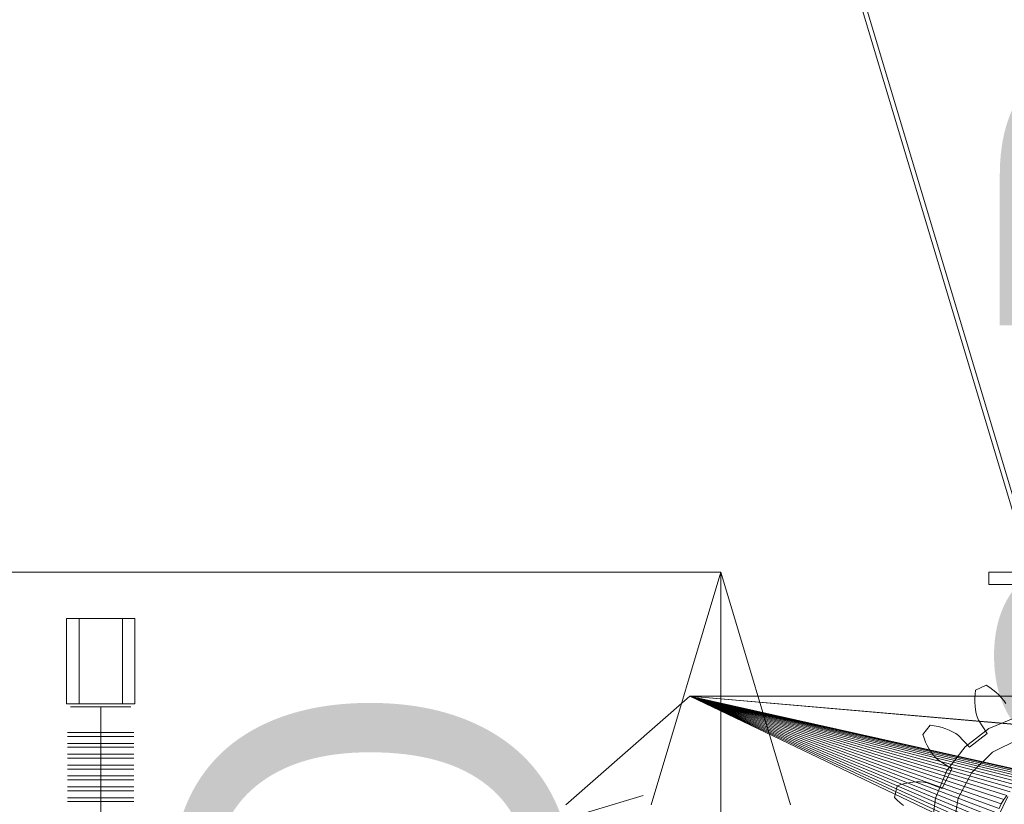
# Model space of a CAD drawing. Header units: millimetres. Extents: x -3490 to 61924, y -72580 to 6847.
# Tile 796 of 1056: x 23998 to 24633, y 2180 to 2686. Entities that reach past the tile are written whole.
import ezdxf

# ---------------------------------------------------------------- set-up
doc = ezdxf.new("R2010")
doc.units = ezdxf.units.MM
for name, color, linetype, lineweight in [('COTAS_O', 1, 'Continuous', 0), ('COTAS_P', 1, 'Continuous', 0), ('lateral_briquetadora', 7, 'Continuous', 0)]:
    doc.layers.add(name, color=color, linetype=linetype, lineweight=lineweight)
doc.dimstyles.new('R19_100', dxfattribs={"dimtxt": 250, "dimasz": 150, "dimexe": 150, "dimexo": 80, "dimgap": 100, "dimtad": 1, "dimtih": 1, "dimtoh": 1, "dimdsep": 46, "dimcen": 0.09, "dimadec": 0, "dimazin": 0, "dimtfac": 1, "dimtdec": 4, "dimtofl": 0, "dimtmove": 0, "dimatfit": 3, "dimfxl": 1, "dimtolj": 1, "dimtzin": 0, "dimarcsym": 0})

# ---------------------------------------------------------------- blocks, each defined once
blk = doc.blocks.new('DIM_R29_4')
at = {"layer": 'COTAS_P'}
for p, q in [((15248.37, 1279.09), (24311.82, 4109.09)), ((24311.82, 4109.09), (24155.23, 4107.34)), ((24311.82, 4109.09), (24182.05, 4021.43)), ((24580.07, 3250), (24311.82, 4109.09)), ((15248.37, 1279.09), (15378.14, 1366.76)), ((15248.37, 1279.09), (15404.97, 1280.85)), ((15516.62, 420), (15248.37, 1279.09))]:
    blk.add_line(p, q, dxfattribs=at)
blk.add_text('9495 P', height=250, rotation=17.34062, dxfattribs=at).set_placement((19750.29, 2789.55))
blk = doc.blocks.new('DIM_R29_6')
at = {"layer": 'COTAS_P'}
for p, q in [((24580.07, 3250), (24980.07, 3250)), ((24980.07, 3250), (24935.07, 3100)), ((24980.07, 0), (24980.07, 3250)), ((24980.07, 3250), (25025.07, 3100)), ((24980.07, 0), (24935.07, 150)), ((24980.07, 0), (25025.07, 150)), ((24580.07, 0), (24980.07, 0))]:
    blk.add_line(p, q, dxfattribs=at)
blk.add_text('3250 P', height=250, rotation=90, dxfattribs=at).set_placement((24880.07, 1625))
blk = doc.blocks.new('DIM_R29_7')
at = {"layer": 'COTAS_P'}
for p, q in [((24250.07, 2141), (24400.07, 2186)), ((26750.07, 2141), (26600.07, 2186)), ((24250.07, 1241), (24250.07, 2141)), ((24250.07, 2141), (26750.07, 2141)), ((24250.07, 2141), (24400.07, 2096)), ((26750.07, 2141), (26600.07, 2096)), ((26750.07, 1241), (26750.07, 2141))]:
    blk.add_line(p, q, dxfattribs=at)
blk.add_text('2500 P', height=250, dxfattribs=at).set_placement((25500.07, 2241))
blk = doc.blocks.new('DIM_R29_19')
at = {"layer": 'COTAS_P'}
for p, q in [((18820, 2240), (18619.96, 1362.51)), ((18619.96, 1362.51), (18776.21, 1373.05)), ((27699.96, -707.49), (18619.96, 1362.51)), ((18619.96, 1362.51), (18756.2, 1285.3)), ((27900, 170), (27699.96, -707.49)), ((27699.96, -707.49), (27563.71, -630.27)), ((27699.96, -707.49), (27543.71, -718.02))]:
    blk.add_line(p, q, dxfattribs=at)
blk.add_text('9312.96 P', height=250, rotation=167.15756, dxfattribs=at).set_placement((23137.73, 230.02))
blk = doc.blocks.new('DIM_R29_31')
at = {"layer": 'COTAS_O'}
for p, q in [((23750.07, 2330), (24450.07, 2330)), ((24450.07, 2330), (24405.07, 2180)), ((24450.07, 0), (24450.07, 2330)), ((24450.07, 2330), (24495.07, 2180)), ((24450.07, 0), (24405.07, 150)), ((24450.07, 0), (24495.07, 150)), ((23750.07, 0), (24450.07, 0))]:
    blk.add_line(p, q, dxfattribs=at)
blk.add_text('2330 O', height=250, rotation=90, dxfattribs=at).set_placement((24350.07, 1165))

msp = doc.modelspace()

# ---------------------------------------------------------------- linework, layer by layer
at = {"layer": 'lateral_briquetadora'}
for p, q in [((24500.067, 2830), (24650.067, 2330)), ((24653.067, 2330), (24503.067, 2830)), ((24623.067, 2330), (25077.067, 2330)), ((24623.067, 2330), (24623.067, 2322)), ((24623.067, 2330), (24649.067, 2330)), ((24623.067, 2322), (25077.067, 2322)), ((24623.067, 2322), (24649.067, 2322)), ((24028.067, 2300), (24072.067, 2300)), ((24028.067, 2300), (24028.067, 2245)), ((24036.067, 2300), (24064.067, 2300)), ((24036.067, 2300), (24036.067, 2245)), ((24064.067, 2300), (24064.067, 2245)), ((24072.067, 2300), (24072.067, 2245)), ((24614.416, 2253.922), (24621.319, 2257.138)), ((24621.319, 2257.138), (24623.538, 2255.648)), ((24623.538, 2255.648), (24625.631, 2254.085)), ((24430.067, 2250), (24350.067, 2180)), ((24430.067, 2250), (24628.488, 2155.371)), ((24627.702, 2158.512), (24430.067, 2250)), ((24627.226, 2161.716), (24430.067, 2250)), ((24627.067, 2164.95), (24430.067, 2250)), ((24627.226, 2168.185), (24430.067, 2250)), ((24627.702, 2171.388), (24430.067, 2250)), ((24628.488, 2174.53), (24430.067, 2250)), ((24629.579, 2177.579), (24430.067, 2250)), ((24630.964, 2180.506), (24430.067, 2250)), ((24632.629, 2183.284), (24430.067, 2250)), ((24634.558, 2185.885), (24430.067, 2250)), ((24636.733, 2188.285), (24430.067, 2250)), ((24639.133, 2190.46), (24430.067, 2250)), ((24641.734, 2192.389), (24430.067, 2250)), ((24644.511, 2194.054), (24430.067, 2250)), ((24647.439, 2195.438), (24430.067, 2250)), ((24650.488, 2196.529), (24430.067, 2250)), ((24653.63, 2197.316), (24430.067, 2250)), ((24656.833, 2197.791), (24430.067, 2250)), ((24660.067, 2197.95), (24430.067, 2250)), ((24663.302, 2197.791), (24430.067, 2250)), ((24430.067, 2250), (25036.833, 2197.791)), ((25270.067, 2250), (24430.067, 2250)), ((24430.067, 2250), (25033.63, 2197.316)), ((24613.969, 2246.105), (24613.98, 2248.657)), ((24613.98, 2248.657), (24614.13, 2251.265)), ((24614.13, 2251.265), (24614.416, 2253.922)), ((24625.631, 2254.085), (24627.592, 2252.452)), ((24627.592, 2252.452), (24629.412, 2250.75)), ((24629.412, 2250.75), (24631.08, 2248.98)), ((24631.08, 2248.98), (24632.58, 2247.143)), ((24028.067, 2245), (24072.067, 2245)), ((24034.431, 2243), (24030.569, 2243)), ((24041.39, 2243), (24034.431, 2243)), ((24036.067, 2245), (24064.067, 2245)), ((24050.067, 2243), (24041.39, 2243)), ((24050.067, 2243), (24050.067, 2226.5)), ((24050.067, 2243), (24058.745, 2243)), ((24058.745, 2243), (24065.704, 2243)), ((24065.704, 2243), (24069.566, 2243)), ((24614.101, 2243.617), (24613.969, 2246.105)), ((24614.382, 2241.201), (24614.101, 2243.617)), ((24632.58, 2247.143), (24633.88, 2245.232)), ((24614.824, 2238.871), (24614.382, 2241.201)), ((24615.45, 2236.646), (24614.824, 2238.871)), ((24616.336, 2234.579), (24615.45, 2236.646)), ((24623.067, 2229.036), (24640.915, 2236.429)), ((24580.334, 2225.304), (24585.158, 2231.196)), ((24585.158, 2231.196), (24587.803, 2230.816)), ((24587.803, 2230.816), (24590.367, 2230.316)), ((24590.367, 2230.316), (24592.842, 2229.695)), ((24592.842, 2229.695), (24595.221, 2228.952)), ((24621.84, 2225.816), (24616.336, 2234.579)), ((24032.867, 2226.5), (24028.619, 2226.5)), ((24032.867, 2224), (24028.619, 2224)), ((24034.431, 2226.5), (24030.569, 2226.5)), ((24034.431, 2224), (24030.569, 2224)), ((24040.522, 2226.5), (24032.867, 2226.5)), ((24040.522, 2224), (24032.867, 2224)), ((24041.39, 2226.5), (24034.431, 2226.5)), ((24041.39, 2224), (24034.431, 2224)), ((24050.067, 2226.5), (24040.522, 2226.5)), ((24050.067, 2224), (24040.522, 2224)), ((24050.067, 2226.5), (24041.39, 2226.5)), ((24050.067, 2224), (24041.39, 2224)), ((24050.067, 2226.5), (24050.067, 2224)), ((24050.067, 2226.5), (24059.613, 2226.5)), ((24050.067, 2226.5), (24058.745, 2226.5)), ((24050.067, 2224), (24050.067, 2219.5)), ((24050.067, 2224), (24058.745, 2224)), ((24050.067, 2224), (24059.613, 2224)), ((24058.745, 2226.5), (24065.704, 2226.5)), ((24058.745, 2224), (24065.704, 2224)), ((24059.613, 2226.5), (24067.268, 2226.5)), ((24059.613, 2224), (24067.268, 2224)), ((24065.704, 2226.5), (24069.566, 2226.5)), ((24065.704, 2224), (24069.566, 2224)), ((24067.268, 2226.5), (24071.516, 2226.5)), ((24067.268, 2224), (24071.516, 2224)), ((24581.228, 2222.786), (24580.334, 2225.304)), ((24595.221, 2228.952), (24597.492, 2228.082)), ((24597.492, 2228.082), (24599.64, 2227.077)), ((24599.64, 2227.077), (24601.641, 2225.92)), ((24601.641, 2225.92), (24603.424, 2224.55)), ((24603.424, 2224.55), (24610.553, 2217.05)), ((24607.742, 2217.276), (24623.067, 2229.036)), ((24610.553, 2217.05), (24621.84, 2225.816)), ((24032.867, 2219.5), (24028.619, 2219.5)), ((24032.867, 2217), (24028.619, 2217)), ((24034.431, 2219.5), (24030.569, 2219.5)), ((24034.431, 2217), (24030.569, 2217)), ((24040.522, 2219.5), (24032.867, 2219.5)), ((24040.522, 2217), (24032.867, 2217)), ((24041.39, 2219.5), (24034.431, 2219.5)), ((24041.39, 2217), (24034.431, 2217)), ((24050.067, 2219.5), (24040.522, 2219.5)), ((24050.067, 2217), (24040.522, 2217)), ((24050.067, 2219.5), (24041.39, 2219.5)), ((24050.067, 2217), (24041.39, 2217)), ((24050.067, 2219.5), (24050.067, 2217)), ((24050.067, 2219.5), (24058.745, 2219.5)), ((24050.067, 2219.5), (24059.613, 2219.5)), ((24050.067, 2217), (24050.067, 2212.5)), ((24050.067, 2217), (24058.745, 2217)), ((24050.067, 2217), (24059.613, 2217)), ((24058.745, 2219.5), (24065.704, 2219.5)), ((24058.745, 2217), (24065.704, 2217)), ((24059.613, 2219.5), (24067.268, 2219.5)), ((24059.613, 2217), (24067.268, 2217)), ((24065.704, 2219.5), (24069.566, 2219.5)), ((24065.704, 2217), (24069.566, 2217)), ((24067.268, 2219.5), (24071.516, 2219.5)), ((24067.268, 2217), (24071.516, 2217)), ((24582.225, 2220.371), (24581.228, 2222.786)), ((24583.322, 2218.067), (24582.225, 2220.371)), ((24584.521, 2215.882), (24583.322, 2218.067)), ((24595.982, 2201.95), (24607.742, 2217.276)), ((24625.425, 2213.939), (24642.259, 2222.247)), ((24032.867, 2212.5), (24028.619, 2212.5)), ((24034.431, 2212.5), (24030.569, 2212.5)), ((24040.522, 2212.5), (24032.867, 2212.5)), ((24041.39, 2212.5), (24034.431, 2212.5)), ((24050.067, 2212.5), (24040.522, 2212.5)), ((24050.067, 2212.5), (24041.39, 2212.5)), ((24050.067, 2212.5), (24050.067, 2210)), ((24050.067, 2212.5), (24058.745, 2212.5)), ((24050.067, 2212.5), (24059.613, 2212.5)), ((24058.745, 2212.5), (24065.704, 2212.5)), ((24059.613, 2212.5), (24067.268, 2212.5)), ((24065.704, 2212.5), (24069.566, 2212.5)), ((24067.268, 2212.5), (24071.516, 2212.5)), ((24585.822, 2213.828), (24584.521, 2215.882)), ((24587.232, 2211.92), (24585.822, 2213.828)), ((24588.761, 2210.187), (24587.232, 2211.92)), ((24611.982, 2200.836), (24625.425, 2213.939)), ((24032.867, 2210), (24028.619, 2210)), ((24032.867, 2205.5), (24028.619, 2205.5)), ((24034.431, 2210), (24030.569, 2210)), ((24034.431, 2205.5), (24030.569, 2205.5)), ((24040.522, 2210), (24032.867, 2210)), ((24040.522, 2205.5), (24032.867, 2205.5)), ((24041.39, 2210), (24034.431, 2210)), ((24041.39, 2205.5), (24034.431, 2205.5)), ((24050.067, 2210), (24040.522, 2210)), ((24050.067, 2205.5), (24040.522, 2205.5)), ((24050.067, 2210), (24041.39, 2210)), ((24050.067, 2205.5), (24041.39, 2205.5)), ((24050.067, 2210), (24050.067, 2205.5)), ((24050.067, 2210), (24058.745, 2210)), ((24050.067, 2210), (24059.613, 2210)), ((24050.067, 2205.5), (24050.067, 2203)), ((24050.067, 2205.5), (24058.745, 2205.5)), ((24050.067, 2205.5), (24059.613, 2205.5)), ((24058.745, 2210), (24065.704, 2210)), ((24058.745, 2205.5), (24065.704, 2205.5)), ((24059.613, 2210), (24067.268, 2210)), ((24059.613, 2205.5), (24067.268, 2205.5)), ((24065.704, 2210), (24069.566, 2210)), ((24065.704, 2205.5), (24069.566, 2205.5)), ((24067.268, 2210), (24071.516, 2210)), ((24067.268, 2205.5), (24071.516, 2205.5)), ((24590.456, 2208.709), (24588.761, 2210.187)), ((24599.217, 2203.202), (24590.456, 2208.709)), ((24032.867, 2203), (24028.619, 2203)), ((24032.867, 2198.5), (24028.619, 2198.5)), ((24034.431, 2203), (24030.569, 2203)), ((24034.431, 2198.5), (24030.569, 2198.5)), ((24040.522, 2203), (24032.867, 2203)), ((24040.522, 2198.5), (24032.867, 2198.5)), ((24041.39, 2203), (24034.431, 2203)), ((24041.39, 2198.5), (24034.431, 2198.5)), ((24050.067, 2203), (24040.522, 2203)), ((24050.067, 2198.5), (24040.522, 2198.5)), ((24050.067, 2203), (24041.39, 2203)), ((24050.067, 2198.5), (24041.39, 2198.5)), ((24050.067, 2203), (24050.067, 2198.5)), ((24050.067, 2203), (24058.745, 2203)), ((24050.067, 2203), (24059.613, 2203)), ((24050.067, 2198.5), (24050.067, 2196)), ((24050.067, 2198.5), (24058.745, 2198.5)), ((24050.067, 2198.5), (24059.613, 2198.5)), ((24058.745, 2203), (24065.704, 2203)), ((24058.745, 2198.5), (24065.704, 2198.5)), ((24059.613, 2203), (24067.268, 2203)), ((24059.613, 2198.5), (24067.268, 2198.5)), ((24065.704, 2203), (24069.566, 2203)), ((24065.704, 2198.5), (24069.566, 2198.5)), ((24067.268, 2203), (24071.516, 2203)), ((24067.268, 2198.5), (24071.516, 2198.5)), ((24588.589, 2184.103), (24595.982, 2201.95)), ((24592.851, 2190.407), (24599.217, 2203.202)), ((24603.246, 2184.221), (24611.982, 2200.836)), ((24032.867, 2196), (24028.619, 2196)), ((24032.867, 2191.5), (24028.619, 2191.5)), ((24034.431, 2196), (24030.569, 2196)), ((24034.431, 2191.5), (24030.569, 2191.5)), ((24040.522, 2196), (24032.867, 2196)), ((24040.522, 2191.5), (24032.867, 2191.5)), ((24041.39, 2196), (24034.431, 2196)), ((24041.39, 2191.5), (24034.431, 2191.5)), ((24050.067, 2196), (24040.522, 2196)), ((24050.067, 2191.5), (24040.522, 2191.5)), ((24050.067, 2196), (24041.39, 2196)), ((24050.067, 2191.5), (24041.39, 2191.5)), ((24050.067, 2196), (24050.067, 2191.5)), ((24050.067, 2196), (24058.745, 2196)), ((24050.067, 2196), (24059.613, 2196)), ((24050.067, 2191.5), (24050.067, 2189)), ((24050.067, 2191.5), (24058.745, 2191.5)), ((24050.067, 2191.5), (24059.613, 2191.5)), ((24058.745, 2196), (24065.704, 2196)), ((24058.745, 2191.5), (24065.704, 2191.5)), ((24059.613, 2196), (24067.268, 2196)), ((24059.613, 2191.5), (24067.268, 2191.5)), ((24065.704, 2196), (24069.566, 2196)), ((24065.704, 2191.5), (24069.566, 2191.5)), ((24067.268, 2196), (24071.516, 2196)), ((24067.268, 2191.5), (24071.516, 2191.5)), ((24562.043, 2184.731), (24563.833, 2192.134)), ((24563.833, 2192.134), (24566.381, 2192.939)), ((24566.381, 2192.939), (24568.908, 2193.601)), ((24568.908, 2193.601), (24571.408, 2194.116)), ((24571.408, 2194.116), (24573.873, 2194.478)), ((24573.873, 2194.478), (24576.297, 2194.679)), ((24576.297, 2194.679), (24578.668, 2194.706)), ((24578.668, 2194.706), (24580.973, 2194.532)), ((24580.973, 2194.532), (24583.174, 2194.072)), ((24583.174, 2194.072), (24592.851, 2190.407)), ((24032.867, 2189), (24028.619, 2189)), ((24034.431, 2189), (24030.569, 2189)), ((24040.522, 2189), (24032.867, 2189)), ((24041.39, 2189), (24034.431, 2189)), ((24050.067, 2189), (24040.522, 2189)), ((24050.067, 2189), (24041.39, 2189)), ((24050.067, 2189), (24050.067, 2184.5)), ((24050.067, 2189), (24058.745, 2189)), ((24050.067, 2189), (24059.613, 2189)), ((24058.745, 2189), (24065.704, 2189)), ((24059.613, 2189), (24067.268, 2189)), ((24065.704, 2189), (24069.566, 2189)), ((24067.268, 2189), (24071.516, 2189)), ((24628.964, 2172.47), (24635.307, 2185.221)), ((24632.629, 2183.284), (24634.558, 2185.885)), ((24032.867, 2184.5), (24028.619, 2184.5)), ((24032.867, 2182), (24028.619, 2182)), ((24034.431, 2184.5), (24030.569, 2184.5)), ((24034.431, 2182), (24030.569, 2182)), ((24040.522, 2184.5), (24032.867, 2184.5)), ((24040.522, 2182), (24032.867, 2182)), ((24041.39, 2184.5), (24034.431, 2184.5)), ((24041.39, 2182), (24034.431, 2182)), ((24050.067, 2184.5), (24040.522, 2184.5)), ((24050.067, 2182), (24040.522, 2182)), ((24050.067, 2184.5), (24041.39, 2184.5)), ((24050.067, 2182), (24041.39, 2182)), ((24050.067, 2184.5), (24050.067, 2182)), ((24050.067, 2184.5), (24058.745, 2184.5)), ((24050.067, 2184.5), (24059.613, 2184.5)), ((24050.067, 2182), (24050.067, 2010)), ((24050.067, 2182), (24059.613, 2182)), ((24050.067, 2182), (24058.745, 2182)), ((24058.745, 2184.5), (24065.704, 2184.5)), ((24058.745, 2182), (24065.704, 2182)), ((24059.613, 2184.5), (24067.268, 2184.5)), ((24059.613, 2182), (24067.268, 2182)), ((24065.704, 2184.5), (24069.566, 2184.5)), ((24065.704, 2182), (24069.566, 2182)), ((24067.268, 2184.5), (24071.516, 2184.5)), ((24067.268, 2182), (24071.516, 2182)), ((24563.942, 2182.851), (24562.043, 2184.731)), ((24565.888, 2181.108), (24563.942, 2182.851)), ((24567.876, 2179.508), (24565.888, 2181.108)), ((24586.067, 2164.95), (24588.589, 2184.103)), ((24600.072, 2165.719), (24603.246, 2184.221)), ((24629.579, 2177.579), (24630.964, 2180.506)), ((24630.964, 2180.506), (24632.629, 2183.284))]:
    msp.add_line(p, q, dxfattribs=at)

# ---------------------------------------------------------------- dimensions: what is measured, and where the dimension line sits
at = {"layer": 'COTAS_O'}
dim = msp.add_aligned_dim(p1=(23750.067, 0), p2=(23750.067, 2330), distance=-700, text='<> O', dimstyle='R19_100', dxfattribs=at)
dim.commit()
dim.dimension.update_dxf_attribs({"geometry": 'DIM_R29_31', "text_midpoint": (24450.067, 1165)})
at = {"layer": 'COTAS_P'}
for p1, p2, distance, picture, middle in [((15516.618, 420), (24580.067, 3250), 900, 'DIM_R29_4', (19780.096, 2694.095)), ((24580.067, 0), (24580.067, 3250), -400, 'DIM_R29_6', (24980.067, 1625)), ((24250.067, 1241), (26750.067, 1241), 900, 'DIM_R29_7', (25500.067, 2141)), ((27900, 170), (18820, 2240), 900, 'DIM_R29_19', (23159.956, 327.514))]:
    dim = msp.add_aligned_dim(p1=p1, p2=p2, distance=distance, text='<> P', dimstyle='R19_100', dxfattribs=at)
    dim.commit()
    dim.dimension.update_dxf_attribs({"geometry": picture, "text_midpoint": middle})

doc.saveas('drawing.dxf')
